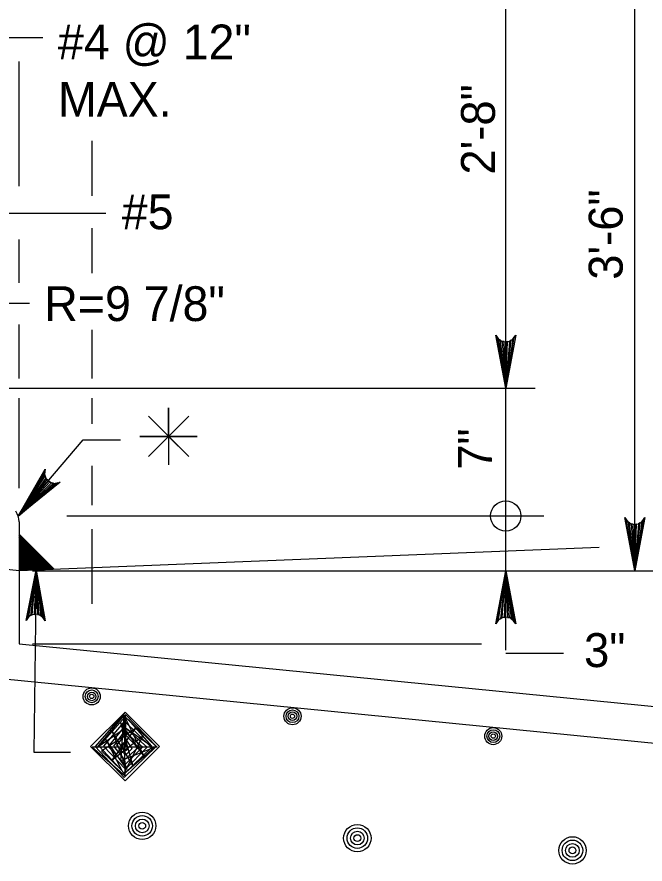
# Model space of a CAD drawing. Extents: x 638167 to 640248, y 296544 to 298920.
# Drawn here: x 639224.1 to 639282.4, y 298731.1 to 298809.8 of the extents above; entities that cross this region are included whole.
import ezdxf

# ---------------------------------------------------------------- set-up
doc = ezdxf.new("R2010")
doc.units = 0
doc.layers.add('1', color=7, linetype='Continuous')
doc.layers.add('50', color=7, linetype='Continuous')

# ---------------------------------------------------------------- blocks, each defined once
blk = doc.blocks.new('BAR')
at = {"layer": '50'}
for radius in [2, 1.5, 1, 0.5]:
    blk.add_circle((0, 0), radius, dxfattribs=at)

msp = doc.modelspace()

# ---------------------------------------------------------------- linework, layer by layer
at = {"layer": '1'}
for p, q in [((639269.438, 298750.983), (639269.438, 298829.485)), ((639281.409, 298758.365), (639281.409, 298829.485)), ((639219.883, 298807.862), (639226.481, 298807.862)), ((639224.277, 298794.054), (639224.277, 298805.614)), ((639231.051, 298793.149), (639231.051, 298798.258)), ((639222.886, 298791.554), (639232.338, 298791.554)), ((639231.051, 298785.986), (639231.051, 298790.157)), ((639224.277, 298785.092), (639224.277, 298789.11)), ((639222.004, 298783.21), (639225.263, 298783.21)), ((639224.277, 298776.198), (639224.277, 298781.219)), ((639231.051, 298776.198), (639231.051, 298780.738)), ((639217.839, 298775.298), (639272.154, 298775.298)), ((639224.277, 298766.024), (639224.277, 298774.367)), ((639231.051, 298771.983), (639231.051, 298774.367)), ((639238.147, 298770.831), (639238.147, 298770.831)), ((639224.2, 298763.42), (639230.238, 298770.506)), ((639230.238, 298770.506), (639233.695, 298770.506)), ((639231.051, 298764.434), (639231.051, 298768.11)), ((639224.277, 298762.913), (639224.277, 298751.591)), ((639228.706, 298763.445), (639272.969, 298763.445)), ((639231.051, 298755.277), (639231.051, 298762.211)), ((639224.277, 298758.365), (639191.257, 298761.751)), ((639227.534, 298758.495), (639224.277, 298761.751)), ((639224.277, 298761.74), (639224.566, 298761.452)), ((639224.277, 298761.729), (639224.289, 298761.74)), ((639224.277, 298761.635), (639224.336, 298761.693)), ((639224.277, 298761.541), (639224.383, 298761.646)), ((639224.277, 298761.645), (639224.471, 298761.452)), ((639224.277, 298761.551), (639224.377, 298761.452)), ((639224.277, 298761.457), (639224.283, 298761.452)), ((639224.277, 298761.446), (639224.283, 298761.452)), ((639224.277, 298761.352), (639224.377, 298761.452)), ((639224.277, 298761.258), (639224.471, 298761.452)), ((639224.277, 298761.163), (639224.566, 298761.452)), ((639224.277, 298761.069), (639224.619, 298761.41)), ((639224.277, 298761.363), (639224.848, 298760.792)), ((639224.277, 298760.975), (639224.666, 298761.363)), ((639224.277, 298760.881), (639224.713, 298761.316)), ((639224.277, 298761.268), (639224.754, 298760.792)), ((639224.283, 298761.452), (639224.43, 298761.599)), ((639224.283, 298761.452), (639224.943, 298760.792)), ((639224.283, 298760.792), (639224.76, 298761.269)), ((639224.377, 298761.452), (639224.477, 298761.552)), ((639224.377, 298761.452), (639225.037, 298760.792)), ((639224.377, 298760.792), (639224.807, 298761.222)), ((639224.471, 298761.452), (639224.524, 298761.504)), ((639224.471, 298761.452), (639225.037, 298760.886)), ((639224.566, 298761.452), (639224.571, 298761.457)), ((639224.566, 298761.452), (639225.037, 298760.98)), ((639224.277, 298761.174), (639224.66, 298760.792)), ((639224.277, 298761.08), (639224.566, 298760.792)), ((639224.277, 298760.985), (639224.471, 298760.792)), ((639224.277, 298760.891), (639224.377, 298760.792)), ((639224.277, 298760.797), (639224.283, 298760.792)), ((639224.277, 298760.786), (639224.283, 298760.792)), ((639224.277, 298760.692), (639224.377, 298760.792)), ((639224.277, 298760.409), (639224.66, 298760.792)), ((639224.277, 298760.315), (639224.754, 298760.792)), ((639224.277, 298760.221), (639224.848, 298760.792)), ((639224.277, 298760.598), (639224.471, 298760.792)), ((639224.277, 298760.503), (639224.566, 298760.792)), ((639224.277, 298760.703), (639224.848, 298760.132)), ((639224.277, 298760.608), (639224.754, 298760.132)), ((639278.097, 298760.517), (639224.277, 298758.365)), ((639224.277, 298760.514), (639224.66, 298760.132)), ((639224.283, 298760.792), (639224.943, 298760.132)), ((639224.283, 298760.132), (639224.943, 298760.792)), ((639224.377, 298760.792), (639225.037, 298760.132)), ((639224.377, 298760.132), (639225.037, 298760.792)), ((639224.471, 298760.792), (639224.854, 298761.174)), ((639224.471, 298760.792), (639225.037, 298760.226)), ((639224.471, 298760.132), (639225.037, 298760.697)), ((639224.566, 298760.792), (639224.901, 298761.127)), ((639224.566, 298760.792), (639225.037, 298760.32)), ((639224.566, 298760.132), (639225.037, 298760.603)), ((639224.66, 298760.792), (639224.949, 298761.08)), ((639224.66, 298760.792), (639225.037, 298760.414)), ((639224.66, 298760.132), (639225.037, 298760.509)), ((639224.754, 298760.792), (639224.996, 298761.033)), ((639224.754, 298760.792), (639225.037, 298760.509)), ((639224.848, 298760.792), (639225.037, 298760.98)), ((639224.848, 298760.792), (639225.037, 298760.603)), ((639224.943, 298760.792), (639225.037, 298760.886)), ((639224.943, 298760.792), (639225.037, 298760.697)), ((639225.037, 298760.98), (639225.043, 298760.986)), ((639225.037, 298760.98), (639225.226, 298760.792)), ((639225.037, 298760.886), (639225.09, 298760.939)), ((639225.037, 298760.792), (639225.137, 298760.892)), ((639225.037, 298760.886), (639225.131, 298760.792)), ((639225.037, 298760.697), (639225.131, 298760.792)), ((639225.037, 298760.603), (639225.226, 298760.792)), ((639225.037, 298760.792), (639225.697, 298760.132)), ((639225.037, 298760.509), (639225.279, 298760.75)), ((639225.037, 298760.414), (639225.326, 298760.703)), ((639225.037, 298760.697), (639225.603, 298760.132)), ((639225.037, 298760.32), (639225.373, 298760.656)), ((639225.037, 298760.226), (639225.42, 298760.609)), ((639225.037, 298760.603), (639225.508, 298760.132)), ((639225.037, 298760.132), (639225.467, 298760.562)), ((639225.037, 298760.509), (639225.414, 298760.132)), ((639225.131, 298760.792), (639225.184, 298760.845)), ((639225.131, 298760.792), (639225.791, 298760.132)), ((639225.131, 298760.132), (639225.514, 298760.515)), ((639225.226, 298760.792), (639225.231, 298760.797)), ((639225.226, 298760.792), (639225.886, 298760.132)), ((639225.226, 298760.132), (639225.561, 298760.467)), ((639224.277, 298760.42), (639224.566, 298760.132)), ((639224.277, 298760.325), (639224.471, 298760.132)), ((639224.277, 298760.231), (639224.377, 298760.132)), ((639224.277, 298760.137), (639224.283, 298760.132)), ((639224.277, 298760.126), (639224.283, 298760.132)), ((639224.277, 298760.032), (639224.377, 298760.132)), ((639224.277, 298759.749), (639224.66, 298760.132)), ((639224.277, 298759.655), (639224.754, 298760.132)), ((639224.277, 298759.561), (639224.848, 298760.132)), ((639224.277, 298759.938), (639224.471, 298760.132)), ((639224.277, 298759.843), (639224.566, 298760.132)), ((639224.277, 298760.043), (639224.848, 298759.472)), ((639224.277, 298759.948), (639224.754, 298759.472)), ((639224.277, 298759.854), (639224.66, 298759.472)), ((639224.277, 298759.76), (639224.566, 298759.472)), ((639224.277, 298759.665), (639224.471, 298759.472)), ((639224.283, 298760.132), (639224.943, 298759.472)), ((639224.283, 298759.472), (639224.943, 298760.132)), ((639224.377, 298760.132), (639225.037, 298759.472)), ((639224.377, 298759.472), (639225.037, 298760.132)), ((639224.471, 298760.132), (639225.037, 298759.566)), ((639224.471, 298759.472), (639225.037, 298760.037)), ((639224.566, 298760.132), (639225.037, 298759.66)), ((639224.566, 298759.472), (639225.037, 298759.943)), ((639224.66, 298760.132), (639225.037, 298759.754)), ((639224.66, 298759.472), (639225.037, 298759.849)), ((639224.754, 298760.132), (639225.037, 298760.414)), ((639224.754, 298760.132), (639225.037, 298759.849)), ((639224.754, 298759.472), (639225.037, 298759.754)), ((639224.848, 298760.132), (639225.037, 298760.32)), ((639224.848, 298760.132), (639225.037, 298759.943)), ((639224.848, 298759.472), (639225.037, 298759.66)), ((639224.943, 298760.132), (639225.037, 298760.226)), ((639224.943, 298760.132), (639225.037, 298760.037)), ((639225.037, 298760.414), (639225.32, 298760.132)), ((639225.037, 298760.32), (639225.226, 298760.132)), ((639225.037, 298760.226), (639225.131, 298760.132)), ((639225.037, 298760.037), (639225.131, 298760.132)), ((639225.037, 298759.943), (639225.226, 298760.132)), ((639225.037, 298759.849), (639225.32, 298760.132)), ((639225.037, 298759.754), (639225.414, 298760.132)), ((639225.037, 298759.66), (639225.508, 298760.132)), ((639225.037, 298759.566), (639225.603, 298760.132)), ((639225.037, 298759.472), (639225.697, 298760.132)), ((639225.037, 298760.132), (639225.697, 298759.472)), ((639225.037, 298760.037), (639225.603, 298759.472)), ((639225.037, 298759.943), (639225.508, 298759.472)), ((639225.037, 298759.849), (639225.414, 298759.472)), ((639225.037, 298759.754), (639225.32, 298759.472)), ((639225.037, 298759.66), (639225.226, 298759.472)), ((639225.131, 298760.132), (639225.791, 298759.472)), ((639225.131, 298759.472), (639225.791, 298760.132)), ((639225.226, 298760.132), (639225.886, 298759.472)), ((639225.226, 298759.472), (639225.886, 298760.132)), ((639225.32, 298760.132), (639225.609, 298760.42)), ((639225.32, 298760.132), (639225.98, 298759.472)), ((639225.32, 298759.472), (639225.939, 298760.09)), ((639225.414, 298760.132), (639225.656, 298760.373)), ((639225.414, 298760.132), (639226.074, 298759.472)), ((639225.414, 298759.472), (639225.986, 298760.043)), ((639225.508, 298760.132), (639225.703, 298760.326)), ((639225.508, 298760.132), (639226.168, 298759.472)), ((639225.508, 298759.472), (639226.033, 298759.996)), ((639225.603, 298760.132), (639225.75, 298760.279)), ((639225.603, 298760.132), (639226.263, 298759.472)), ((639225.603, 298759.472), (639226.08, 298759.949)), ((639225.697, 298760.132), (639225.797, 298760.232)), ((639225.697, 298760.132), (639226.357, 298759.472)), ((639225.697, 298759.472), (639226.127, 298759.902)), ((639225.791, 298760.132), (639225.844, 298760.185)), ((639225.791, 298760.132), (639226.357, 298759.566)), ((639225.791, 298759.472), (639226.174, 298759.855)), ((639225.886, 298760.132), (639225.891, 298760.137)), ((639225.886, 298760.132), (639226.357, 298759.66)), ((639225.886, 298759.472), (639226.221, 298759.807)), ((639225.98, 298759.472), (639226.269, 298759.76)), ((639226.074, 298759.472), (639226.316, 298759.713)), ((639226.168, 298759.472), (639226.357, 298759.66)), ((639226.357, 298759.66), (639226.363, 298759.666)), ((639226.357, 298759.66), (639226.546, 298759.472)), ((639224.277, 298759.571), (639224.377, 298759.472)), ((639224.277, 298759.477), (639224.283, 298759.472)), ((639224.277, 298759.466), (639224.283, 298759.472)), ((639224.277, 298759.372), (639224.377, 298759.472)), ((639224.277, 298759.089), (639224.66, 298759.472)), ((639224.277, 298758.995), (639224.754, 298759.472)), ((639224.277, 298758.901), (639224.848, 298759.472)), ((639224.277, 298759.278), (639224.471, 298759.472)), ((639224.277, 298759.183), (639224.566, 298759.472)), ((639224.277, 298759.383), (639224.848, 298758.812)), ((639224.277, 298759.288), (639224.754, 298758.812)), ((639224.277, 298759.194), (639224.66, 298758.812)), ((639224.277, 298759.1), (639224.566, 298758.812)), ((639224.277, 298759.006), (639224.471, 298758.812)), ((639224.277, 298758.911), (639224.377, 298758.812)), ((639224.283, 298759.472), (639224.943, 298758.812)), ((639224.283, 298758.812), (639224.943, 298759.472)), ((639224.377, 298759.472), (639225.037, 298758.812)), ((639224.377, 298758.812), (639225.037, 298759.472)), ((639224.471, 298759.472), (639225.037, 298758.906)), ((639224.471, 298758.812), (639225.037, 298759.377)), ((639224.566, 298759.472), (639225.037, 298759)), ((639224.566, 298758.812), (639225.037, 298759.283)), ((639224.66, 298759.472), (639225.037, 298759.094)), ((639224.66, 298758.812), (639225.037, 298759.189)), ((639224.754, 298759.472), (639225.037, 298759.189)), ((639224.754, 298758.812), (639225.037, 298759.094)), ((639224.848, 298759.472), (639225.037, 298759.283)), ((639224.848, 298758.812), (639225.037, 298759)), ((639224.943, 298759.472), (639225.037, 298759.566)), ((639224.943, 298759.472), (639225.037, 298759.377)), ((639224.943, 298758.812), (639225.037, 298758.906)), ((639225.037, 298759.566), (639225.131, 298759.472)), ((639225.037, 298759.377), (639225.131, 298759.472)), ((639225.037, 298759.283), (639225.226, 298759.472)), ((639225.037, 298759.189), (639225.32, 298759.472)), ((639225.037, 298759.094), (639225.414, 298759.472)), ((639225.037, 298759), (639225.508, 298759.472)), ((639225.037, 298758.906), (639225.603, 298759.472)), ((639225.037, 298758.812), (639225.697, 298759.472)), ((639225.037, 298759.472), (639225.697, 298758.812)), ((639225.037, 298759.377), (639225.603, 298758.812)), ((639225.037, 298759.283), (639225.508, 298758.812)), ((639225.037, 298759.189), (639225.414, 298758.812)), ((639225.037, 298759.094), (639225.32, 298758.812)), ((639225.037, 298759), (639225.226, 298758.812)), ((639225.037, 298758.906), (639225.131, 298758.812)), ((639225.131, 298759.472), (639225.791, 298758.812)), ((639225.131, 298758.812), (639225.791, 298759.472)), ((639225.226, 298759.472), (639225.886, 298758.812)), ((639225.226, 298758.812), (639225.886, 298759.472)), ((639225.32, 298759.472), (639225.98, 298758.812)), ((639225.32, 298758.812), (639225.98, 298759.472)), ((639225.414, 298759.472), (639226.074, 298758.812)), ((639225.414, 298758.812), (639226.074, 298759.472)), ((639225.508, 298759.472), (639226.168, 298758.812)), ((639225.508, 298758.812), (639226.168, 298759.472)), ((639225.603, 298759.472), (639226.263, 298758.812)), ((639225.603, 298758.812), (639226.263, 298759.472)), ((639225.697, 298759.472), (639226.357, 298758.812)), ((639225.697, 298758.812), (639226.357, 298759.472)), ((639225.791, 298759.472), (639226.357, 298758.906)), ((639225.791, 298758.812), (639226.357, 298759.377)), ((639225.886, 298759.472), (639226.357, 298759)), ((639225.886, 298758.812), (639226.357, 298759.283)), ((639225.98, 298759.472), (639226.357, 298759.094)), ((639225.98, 298758.812), (639226.357, 298759.189)), ((639226.074, 298759.472), (639226.357, 298759.189)), ((639226.074, 298758.812), (639226.357, 298759.094)), ((639226.168, 298759.472), (639226.357, 298759.283)), ((639226.168, 298758.812), (639226.357, 298759)), ((639226.263, 298759.472), (639226.357, 298759.566)), ((639226.263, 298759.472), (639226.357, 298759.377)), ((639226.263, 298758.812), (639226.357, 298758.906)), ((639226.357, 298759.566), (639226.41, 298759.619)), ((639226.357, 298759.472), (639226.457, 298759.572)), ((639226.357, 298759.566), (639226.451, 298759.472)), ((639226.357, 298759.377), (639226.451, 298759.472)), ((639226.357, 298759.283), (639226.546, 298759.472)), ((639226.357, 298759.472), (639227.017, 298758.812)), ((639226.357, 298759.189), (639226.598, 298759.43)), ((639226.357, 298759.094), (639226.646, 298759.383)), ((639226.357, 298759.377), (639226.923, 298758.812)), ((639226.357, 298759), (639226.693, 298759.336)), ((639226.357, 298758.906), (639226.74, 298759.289)), ((639226.357, 298759.283), (639226.828, 298758.812)), ((639226.357, 298758.812), (639226.787, 298759.242)), ((639226.357, 298759.189), (639226.734, 298758.812)), ((639226.357, 298759.094), (639226.64, 298758.812)), ((639226.357, 298759), (639226.546, 298758.812)), ((639226.357, 298758.906), (639226.451, 298758.812)), ((639226.451, 298759.472), (639226.504, 298759.525)), ((639226.451, 298759.472), (639227.111, 298758.812)), ((639226.451, 298758.812), (639226.834, 298759.195)), ((639226.546, 298759.472), (639226.551, 298759.477)), ((639226.546, 298759.472), (639227.205, 298758.812)), ((639226.546, 298758.812), (639226.881, 298759.147)), ((639226.64, 298758.812), (639226.928, 298759.1)), ((639226.734, 298758.812), (639226.976, 298759.053)), ((639226.828, 298758.812), (639227.023, 298759.006)), ((639226.923, 298758.812), (639227.07, 298758.959)), ((639227.017, 298758.812), (639227.117, 298758.912)), ((639227.111, 298758.812), (639227.164, 298758.865)), ((639224.277, 298758.817), (639224.283, 298758.812)), ((639224.277, 298758.806), (639224.283, 298758.812)), ((639224.277, 298758.712), (639224.377, 298758.812)), ((639224.277, 298758.429), (639224.66, 298758.812)), ((639224.277, 298758.618), (639224.471, 298758.812)), ((639224.277, 298758.524), (639224.566, 298758.812)), ((639224.277, 298758.723), (639224.622, 298758.378)), ((639224.277, 298758.628), (639224.531, 298758.375)), ((639224.277, 298758.534), (639224.44, 298758.371)), ((639224.277, 298758.44), (639224.35, 298758.368)), ((639224.283, 298758.812), (639224.712, 298758.382)), ((639224.308, 298758.366), (639224.754, 298758.812)), ((639224.377, 298758.812), (639224.803, 298758.386)), ((639224.407, 298758.37), (639224.848, 298758.812)), ((639224.471, 298758.812), (639224.894, 298758.389)), ((639224.505, 298758.374), (639224.943, 298758.812)), ((639224.566, 298758.812), (639224.984, 298758.393)), ((639224.603, 298758.378), (639225.037, 298758.812)), ((639224.66, 298758.812), (639225.037, 298758.435)), ((639224.701, 298758.382), (639225.037, 298758.717)), ((639224.754, 298758.812), (639225.037, 298758.529)), ((639224.799, 298758.386), (639225.037, 298758.623)), ((639224.848, 298758.812), (639225.037, 298758.623)), ((639224.898, 298758.389), (639225.037, 298758.529)), ((639224.943, 298758.812), (639225.037, 298758.717)), ((639224.996, 298758.393), (639225.037, 298758.435)), ((639225.037, 298758.717), (639225.131, 298758.812)), ((639225.037, 298758.623), (639225.226, 298758.812)), ((639225.037, 298758.529), (639225.32, 298758.812)), ((639225.037, 298758.435), (639225.414, 298758.812)), ((639225.037, 298758.812), (639225.438, 298758.411)), ((639225.037, 298758.717), (639225.347, 298758.407)), ((639225.037, 298758.623), (639225.256, 298758.404)), ((639225.037, 298758.529), (639225.166, 298758.4)), ((639225.037, 298758.435), (639225.075, 298758.397)), ((639225.094, 298758.397), (639225.508, 298758.812)), ((639225.131, 298758.812), (639225.528, 298758.415)), ((639225.192, 298758.401), (639225.603, 298758.812)), ((639225.226, 298758.812), (639225.619, 298758.418)), ((639225.291, 298758.405), (639225.697, 298758.812)), ((639225.32, 298758.812), (639225.71, 298758.422)), ((639225.389, 298758.409), (639225.791, 298758.812)), ((639225.414, 298758.812), (639225.8, 298758.426)), ((639225.487, 298758.413), (639225.886, 298758.812)), ((639225.508, 298758.812), (639225.891, 298758.429)), ((639225.539, 298758.365), (639378.978, 298758.365)), ((639225.539, 298758.365), (639284.267, 298758.365)), ((639225.585, 298758.417), (639225.98, 298758.812)), ((639225.603, 298758.812), (639225.982, 298758.433)), ((639225.883, 298758.429), (639225.659, 298741.538)), ((639225.683, 298758.421), (639226.074, 298758.812)), ((639225.697, 298758.812), (639226.072, 298758.436)), ((639225.782, 298758.425), (639226.168, 298758.812)), ((639225.791, 298758.812), (639226.163, 298758.44)), ((639225.88, 298758.429), (639226.263, 298758.812)), ((639225.886, 298758.812), (639226.254, 298758.444)), ((639225.978, 298758.433), (639226.357, 298758.812)), ((639225.98, 298758.812), (639226.344, 298758.447)), ((639226.074, 298758.812), (639226.357, 298758.529)), ((639226.076, 298758.437), (639226.357, 298758.717)), ((639226.168, 298758.812), (639226.357, 298758.623)), ((639226.174, 298758.441), (639226.357, 298758.623)), ((639226.263, 298758.812), (639226.357, 298758.717)), ((639226.273, 298758.444), (639226.357, 298758.529)), ((639226.357, 298758.717), (639226.451, 298758.812)), ((639226.357, 298758.623), (639226.546, 298758.812)), ((639226.357, 298758.529), (639226.64, 298758.812)), ((639226.357, 298758.812), (639226.707, 298758.462)), ((639226.357, 298758.717), (639226.616, 298758.458)), ((639226.357, 298758.623), (639226.526, 298758.455)), ((639226.357, 298758.529), (639226.435, 298758.451)), ((639226.371, 298758.448), (639226.734, 298758.812)), ((639226.451, 298758.812), (639226.797, 298758.465)), ((639226.469, 298758.452), (639226.828, 298758.812)), ((639226.546, 298758.812), (639226.888, 298758.469)), ((639226.567, 298758.456), (639226.923, 298758.812)), ((639226.64, 298758.812), (639226.979, 298758.473)), ((639226.665, 298758.46), (639227.017, 298758.812)), ((639226.734, 298758.812), (639227.069, 298758.476)), ((639226.764, 298758.464), (639227.111, 298758.812)), ((639226.828, 298758.812), (639227.16, 298758.48)), ((639226.862, 298758.468), (639227.205, 298758.812)), ((639226.923, 298758.812), (639227.251, 298758.484)), ((639226.96, 298758.472), (639227.258, 298758.77)), ((639227.017, 298758.812), (639227.341, 298758.487)), ((639227.058, 298758.476), (639227.306, 298758.723)), ((639227.111, 298758.812), (639227.432, 298758.491)), ((639227.156, 298758.48), (639227.353, 298758.676)), ((639227.205, 298758.812), (639227.211, 298758.817)), ((639227.205, 298758.812), (639227.523, 298758.494)), ((639227.255, 298758.484), (639227.4, 298758.629)), ((639227.353, 298758.488), (639227.447, 298758.582)), ((639227.451, 298758.492), (639227.494, 298758.535)), ((639224.277, 298751.591), (639386.837, 298735.504)), ((639225.539, 298751.591), (639267.194, 298751.591)), ((639196.495, 298750.938), (639383.451, 298732.436)), ((639274.807, 298750.679), (639269.438, 298750.679)), ((639234.112, 298742.048), (639234.112, 298742.048)), ((639225.659, 298741.538), (639229.066, 298741.538))]:
    msp.add_line(p, q, dxfattribs=at)
for points in [[(639269.438, 298775.298), (639268.513, 298780.23), (639268.645, 298780.04), (639268.776, 298779.85), (639268.942, 298779.752), (639269.107, 298779.654), (639269.273, 298779.626), (639269.438, 298779.598), (639269.603, 298779.626), (639269.769, 298779.654), (639269.934, 298779.752), (639270.099, 298779.85), (639270.231, 298780.04), (639270.363, 298780.23), (639269.438, 298775.298), (639270.231, 298780.04), (639270.099, 298779.85), (639269.438, 298775.298), (639269.934, 298779.752), (639269.769, 298779.654), (639269.438, 298775.298), (639269.603, 298779.626), (639269.438, 298779.598), (639269.438, 298775.298), (639269.273, 298779.626), (639269.107, 298779.654), (639269.438, 298775.298), (639268.942, 298779.752), (639268.776, 298779.85), (639269.438, 298775.298), (639268.645, 298780.04)], [(639236.276, 298772.702), (639240.018, 298768.96), (639238.147, 298770.831), (639240.018, 298772.702), (639236.276, 298768.96), (639238.147, 298770.831), (639235.501, 298770.831), (639240.793, 298770.831), (639238.147, 298770.831), (639238.147, 298773.477), (639238.147, 298768.185)], [(639224.2, 298763.42), (639226.695, 298767.775), (639226.672, 298767.544), (639226.649, 298767.314), (639226.711, 298767.133), (639226.773, 298766.951), (639226.881, 298766.822), (639226.988, 298766.693), (639227.133, 298766.607), (639227.277, 298766.522), (639227.466, 298766.489), (639227.656, 298766.456), (639227.879, 298766.516), (639228.103, 298766.575), (639224.2, 298763.42), (639227.879, 298766.516), (639227.656, 298766.456), (639224.2, 298763.42), (639227.466, 298766.489), (639227.277, 298766.522), (639224.2, 298763.42), (639227.133, 298766.607), (639226.988, 298766.693), (639224.2, 298763.42), (639226.881, 298766.822), (639226.773, 298766.951), (639224.2, 298763.42), (639226.711, 298767.133), (639226.649, 298767.314), (639224.2, 298763.42), (639226.672, 298767.544)], [(639281.409, 298758.365), (639280.484, 298763.297), (639280.616, 298763.107), (639280.748, 298762.917), (639280.913, 298762.819), (639281.078, 298762.721), (639281.244, 298762.693), (639281.409, 298762.664), (639281.574, 298762.693), (639281.74, 298762.721), (639281.905, 298762.819), (639282.071, 298762.917), (639282.202, 298763.107), (639282.334, 298763.297), (639281.409, 298758.365), (639282.202, 298763.107), (639282.071, 298762.917), (639281.409, 298758.365), (639281.905, 298762.819), (639281.74, 298762.721), (639281.409, 298758.365), (639281.574, 298762.693), (639281.409, 298762.664), (639281.409, 298758.365), (639281.244, 298762.693), (639281.078, 298762.721), (639281.409, 298758.365), (639280.913, 298762.819), (639280.748, 298762.917), (639281.409, 298758.365), (639280.616, 298763.107)], [(639225.883, 298758.429), (639226.702, 298753.72), (639226.579, 298753.903), (639226.456, 298754.085), (639226.299, 298754.181), (639226.143, 298754.276), (639225.986, 298754.305), (639225.829, 298754.334), (639225.671, 298754.309), (639225.513, 298754.284), (639225.354, 298754.193), (639225.196, 298754.102), (639225.068, 298753.923), (639224.94, 298753.743), (639225.883, 298758.429), (639225.068, 298753.923), (639225.196, 298754.102), (639225.883, 298758.429), (639225.354, 298754.193), (639225.513, 298754.284), (639225.883, 298758.429), (639225.671, 298754.309), (639225.829, 298754.334), (639225.883, 298758.429), (639225.986, 298754.305), (639226.143, 298754.276), (639225.883, 298758.429), (639226.299, 298754.181), (639226.456, 298754.085), (639225.883, 298758.429), (639226.579, 298753.903)], [(639269.438, 298758.365), (639270.363, 298753.432), (639270.231, 298753.622), (639270.099, 298753.812), (639269.934, 298753.91), (639269.769, 298754.008), (639269.603, 298754.037), (639269.438, 298754.065), (639269.273, 298754.037), (639269.107, 298754.008), (639268.942, 298753.91), (639268.776, 298753.812), (639268.645, 298753.622), (639268.513, 298753.432), (639269.438, 298758.365), (639268.645, 298753.622), (639268.776, 298753.812), (639269.438, 298758.365), (639268.942, 298753.91), (639269.107, 298754.008), (639269.438, 298758.365), (639269.273, 298754.037), (639269.438, 298754.065), (639269.438, 298758.365), (639269.603, 298754.037), (639269.769, 298754.008), (639269.438, 298758.365), (639269.934, 298753.91), (639270.099, 298753.812), (639269.438, 298758.365), (639270.231, 298753.622)], [(639234.112, 298745.248), (639230.912, 298742.048), (639234.112, 298738.848), (639237.312, 298742.048), (639234.112, 298745.248), (639231.331, 298742.041), (639234.034, 298739.164), (639236.998, 298742.041), (639234.121, 298744.788), (639231.724, 298742.085), (639234.078, 298739.557), (639236.563, 298741.954), (639234.078, 298744.395), (639232.116, 298742.085), (639234.165, 298739.949), (639236.17, 298741.998), (639234.034, 298743.872), (639232.552, 298742.041), (639234.121, 298740.385), (639235.734, 298741.998), (639234.034, 298743.436), (639233.032, 298742.085), (639234.078, 298740.821), (639235.298, 298741.911), (639234.121, 298743.175), (639233.337, 298742.172), (639234.165, 298741.257), (639234.775, 298741.867), (639234.296, 298742.608), (639233.729, 298742.129), (639234.121, 298741.649), (639234.426, 298741.867), (639234.209, 298742.085), (639234.165, 298745.006), (639237.086, 298741.998), (639231.07, 298741.998), (639234.121, 298739.339), (639234.078, 298744.831), (639235.821, 298741.213), (639233.685, 298744.265), (639234.819, 298740.341), (639232.901, 298743.523), (639234.296, 298739.949), (639232.334, 298742.695), (639233.816, 298739.818), (639231.942, 298741.649), (639235.08, 298743.741), (639232.901, 298740.777), (639235.734, 298743), (639233.991, 298739.513), (639236.824, 298741.954), (639233.729, 298740.734), (639234.034, 298744.962), (639231.506, 298741.954), (639234.165, 298743.785), (639236.606, 298742.085), (639234.426, 298744.57)]]:
    msp.add_lwpolyline(points, dxfattribs=at)
msp.add_circle((639269.438, 298763.445), 1.404, dxfattribs=at)
msp.add_arc((639222.584, 298762.913), 1.693, 0, 34.85446, dxfattribs=at)

# ---------------------------------------------------------------- block references
at = {"layer": '1', "xscale": 0.3968757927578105, "yscale": 0.39687579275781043, "rotation": -90.00000000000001}
for p in [(639231.023, 298746.7), (639249.649, 298744.857), (639268.276, 298743.013)]:
    msp.add_blockref('BAR', p, dxfattribs=at)
at = {"layer": '1', "xscale": 0.6349782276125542, "yscale": 0.6349782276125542}
for p in [(639235.707, 298734.685), (639255.666, 298733.547), (639275.624, 298732.408)]:
    msp.add_blockref('BAR', p, dxfattribs=at)

# ---------------------------------------------------------------- texts
at = {"layer": '1'}
for s, height, p in [('#4 @ 12"', 3.2256, (639227.891, 298805.831)), ('MAX.', 3.2256, (639227.891, 298800.505)), ('#5', 3.2256, (639233.818, 298790.06)), ('R=9 7/8"', 3.2256, (639226.62, 298781.538)), ('3"', 3.15, (639276.698, 298749.42))]:
    msp.add_text(s, height=height, dxfattribs=at).set_placement(p)
for s, p in [('2\'-8"', (639268.436, 298795.129)), ('3\'-6"', (639280.281, 298785.369)), ('7"', (639268.156, 298767.733))]:
    msp.add_text(s, height=3.15, rotation=90, dxfattribs=at).set_placement(p)

doc.saveas('drawing.dxf')
